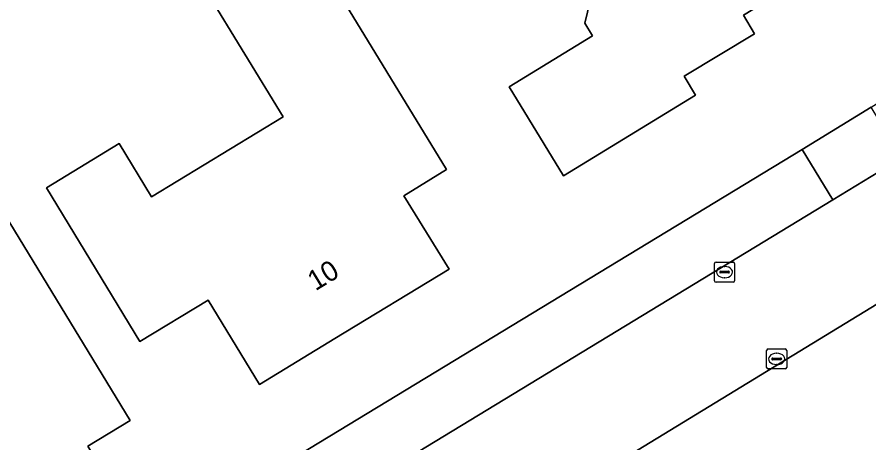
# Model space of a CAD drawing. Extents: x 157320 to 158835, y 386650 to 388491.
# Drawn here: x 157911.25 to 157953.75, y 387184.78 to 387206.04 of the extents above; entities that cross this region are included whole.
import ezdxf

# ---------------------------------------------------------------- set-up
doc = ezdxf.new("R2010")
doc.units = 0
for name, color, linetype in [('IMGEO_Erf', 7, 'Continuous'), ('IMGEO_Groenvoorziening', 7, 'Continuous'), ('IMGEO_Kolk', 7, 'Continuous'), ('IMGEO_Pand', 7, 'Continuous'), ('IMGEO_Pand_nummerreeks', 7, 'Continuous'), ('IMGEO_Rijbaan_lokaal_gesloten', 7, 'Continuous'), ('IMGEO_Voetpad_open', 7, 'Continuous')]:
    doc.layers.add(name, color=color, linetype=linetype)

msp = doc.modelspace()

# ---------------------------------------------------------------- linework, layer by layer
at = {"layer": 'IMGEO_Erf'}
for points in [[(157950.415, 387199.43), (157953.857, 387201.533), (157965.907, 387209.089), (157970.265, 387211.754), (157970.905, 387211.979), (157956.899, 387238.352), (157921.43, 387216.751), (157923.078, 387214.05), (157920.565, 387212.517), (157918.916, 387215.22), (157884.229, 387194.094), (157898.176, 387177.492), (157903.649, 387170.993), (157905.112, 387171.866), (157908.629, 387173.965), (157912.855, 387176.528), (157913.818, 387177.012), (157921.757, 387182.016), (157925.368, 387184.224)], [(157935.803, 387202.548), (157939.963, 387205.095), (157939.572, 387205.735), (157940.087, 387207.878), (157940.727, 387208.27), (157936.186, 387215.686), (157932.785, 387213.604), (157930.39, 387217.531), (157937.741, 387222.014), (157938.261, 387221.161), (157941.163, 387222.93), (157950.362, 387207.901), (157947.48, 387206.126), (157948.038, 387205.205), (157944.526, 387203.08), (157945.095, 387202.14), (157938.517, 387198.115)], [(157932.799, 387193.452), (157927.105, 387189.986), (157923.342, 387187.695), (157920.781, 387191.912), (157917.373, 387189.843), (157912.712, 387197.52), (157916.339, 387199.729), (157917.963, 387197.062), (157924.52, 387201.055), (157918.787, 387210.455), (157923.56, 387213.366), (157932.678, 387198.431), (157930.545, 387197.121)], [(157916.321, 387182.063), (157912.933, 387179.992), (157912.485, 387180.726), (157910.267, 387179.37), (157910.715, 387178.636), (157907.114, 387176.434), (157905.546, 387178.967), (157902, 387176.841), (157896.732, 387183.142), (157901.589, 387186.09), (157902.529, 387184.558), (157908.555, 387188.257), (157901.477, 387199.899), (157906.507, 387202.953), (157916.901, 387185.903), (157914.775, 387184.614)]]:
    msp.add_lwpolyline(points, close=True, dxfattribs=at)
at = {"layer": 'IMGEO_Groenvoorziening'}
msp.add_lwpolyline([(157926.933, 387181.705), (157951.946, 387196.914), (157950.415, 387199.43), (157925.368, 387184.224)], close=True, dxfattribs=at)
msp.add_lwpolyline([(157965.152, 387198.425), (157918.946, 387170.213)], dxfattribs=at)
at = {"layer": 'IMGEO_Kolk'}
for p, q in [((157946.117, 387193.806), (157946.969, 387193.806)), ((157946.042, 387192.88), (157946.042, 387193.732)), ((157946.53, 387193.586), (157946.555, 387193.586)), ((157947.043, 387193.732), (157947.043, 387192.88)), ((157946.301, 387193.3), (157946.301, 387193.312)), ((157946.739, 387193.263), (157946.341, 387193.263)), ((157946.344, 387193.349), (157946.742, 387193.349)), ((157946.553, 387193.026), (157946.528, 387193.026)), ((157946.785, 387193.312), (157946.785, 387193.3)), ((157946.969, 387192.806), (157946.117, 387192.806)), ((157948.642, 387188.548), (157948.642, 387189.4)), ((157948.717, 387189.474), (157949.569, 387189.474)), ((157949.13, 387189.254), (157949.155, 387189.254)), ((157949.643, 387189.4), (157949.643, 387188.548)), ((157948.901, 387188.968), (157948.901, 387188.98)), ((157949.339, 387188.931), (157948.941, 387188.931)), ((157948.944, 387189.017), (157949.342, 387189.017)), ((157949.385, 387188.98), (157949.385, 387188.968)), ((157949.569, 387188.474), (157948.717, 387188.474)), ((157949.153, 387188.694), (157949.128, 387188.694))]:
    msp.add_line(p, q, dxfattribs=at)
for points in [[(157946.117, 387193.806), (157946.969, 387193.806)], [(157946.042, 387192.88), (157946.042, 387193.732)], [(157947.043, 387193.732), (157947.043, 387192.88)], [(157946.969, 387192.806), (157946.117, 387192.806)], [(157948.642, 387188.548), (157948.642, 387189.4)], [(157948.717, 387189.474), (157949.569, 387189.474)], [(157949.643, 387189.4), (157949.643, 387188.548)], [(157949.569, 387188.474), (157948.717, 387188.474)]]:
    msp.add_lwpolyline(points, dxfattribs=at)
for centre, radius, start, end in [((157946.119, 387193.73), 0.0765, 91.552, 178.448), ((157946.119, 387193.73), 0.0765, 91.552, 178.448), ((157946.967, 387193.73), 0.0765, 1.552, 88.448), ((157946.967, 387193.73), 0.0765, 1.552, 88.448), ((157946.341, 387193.309), 0.0403, 85.8775, 175.7526), ((157946.338, 387193.299), 0.0366, 178.938, 274.7102), ((157946.742, 387193.306), 0.043, 264.8664, 352.4533), ((157946.746, 387193.311), 0.0386, 1.7309, 96.639), ((157946.119, 387192.882), 0.0765, 181.552, 268.448), ((157946.119, 387192.882), 0.0765, 181.552, 268.448), ((157946.967, 387192.882), 0.0765, 271.552, 358.448), ((157946.967, 387192.882), 0.0765, 271.552, 358.448), ((157948.719, 387189.398), 0.0765, 91.552, 178.448), ((157948.719, 387189.398), 0.0765, 91.552, 178.448), ((157949.567, 387189.398), 0.0765, 1.552, 88.448), ((157949.567, 387189.398), 0.0765, 1.552, 88.448), ((157948.941, 387188.977), 0.0403, 85.8775, 175.7526), ((157948.938, 387188.967), 0.0366, 178.938, 274.7102), ((157949.342, 387188.974), 0.043, 264.8664, 352.4533), ((157949.346, 387188.979), 0.0386, 1.7309, 96.639), ((157948.719, 387188.55), 0.0765, 181.552, 268.448), ((157948.719, 387188.55), 0.0765, 181.552, 268.448), ((157949.567, 387188.55), 0.0765, 271.552, 358.448), ((157949.567, 387188.55), 0.0765, 271.552, 358.448)]:
    msp.add_arc(centre, radius, start, end, dxfattribs=at)
for centre, major_axis, ratio, start_param, end_param in [((157946.529, 387193.306), (-0.387, 0.002), 0.722429, 4.712389, 7.853982), ((157946.554, 387193.306), (-0.39, 0.002), 0.717154, 1.570796, 4.712389), ((157949.129, 387188.974), (-0.387, 0.002), 0.722429, 4.712389, 7.853982), ((157949.154, 387188.974), (-0.39, 0.002), 0.717154, 1.570796, 4.712389)]:
    msp.add_ellipse(centre, major_axis=major_axis, ratio=ratio, start_param=start_param, end_param=end_param, dxfattribs=at)
at = {"layer": 'IMGEO_Pand'}
for points in [[(157938.517, 387198.115), (157945.095, 387202.14), (157944.526, 387203.08), (157948.038, 387205.205), (157947.48, 387206.126), (157950.362, 387207.901), (157941.163, 387222.93), (157938.261, 387221.161), (157937.741, 387222.014), (157930.39, 387217.531), (157932.785, 387213.604), (157936.186, 387215.686), (157940.727, 387208.27), (157940.087, 387207.878), (157939.572, 387205.735), (157939.963, 387205.095), (157935.803, 387202.548)], [(157927.105, 387189.986), (157932.799, 387193.452), (157930.545, 387197.121), (157932.678, 387198.431), (157923.56, 387213.366), (157918.787, 387210.455), (157924.52, 387201.055), (157917.963, 387197.062), (157916.339, 387199.729), (157912.712, 387197.52), (157917.373, 387189.843), (157920.781, 387191.912), (157923.342, 387187.695)], [(157910.715, 387178.636), (157910.267, 387179.37), (157912.485, 387180.726), (157912.933, 387179.992), (157916.321, 387182.063), (157914.775, 387184.614), (157916.901, 387185.903), (157906.507, 387202.953), (157901.477, 387199.899), (157908.555, 387188.257), (157902.529, 387184.558), (157901.589, 387186.09), (157896.732, 387183.142), (157902, 387176.841), (157905.546, 387178.967), (157907.114, 387176.434)]]:
    msp.add_lwpolyline(points, close=True, dxfattribs=at)
at = {"layer": 'IMGEO_Rijbaan_lokaal_gesloten'}
for points in [[(157989.331, 387176.86), (157988.362, 387178.565), (157986.504, 387182.006), (157977.357, 387199.024), (157971.902, 387209.086), (157967.533, 387206.422), (157955.386, 387199.017), (157951.946, 387196.914), (157926.933, 387181.705), (157923.309, 387179.506), (157915.313, 387174.602), (157914.319, 387174.088), (157911.864, 387172.558)], [(157918.946, 387170.213), (157965.152, 387198.425)]]:
    msp.add_lwpolyline(points, dxfattribs=at)
at = {"layer": 'IMGEO_Voetpad_open'}
msp.add_lwpolyline([(157953.857, 387201.533), (157950.415, 387199.43), (157951.946, 387196.914), (157955.386, 387199.017)], close=True, dxfattribs=at)

# ---------------------------------------------------------------- texts
at = {"layer": 'IMGEO_Pand_nummerreeks'}
msp.add_text('10', height=1, rotation=31.3293, dxfattribs=at).set_placement((157926.135, 387192.346))

doc.saveas('drawing.dxf')
